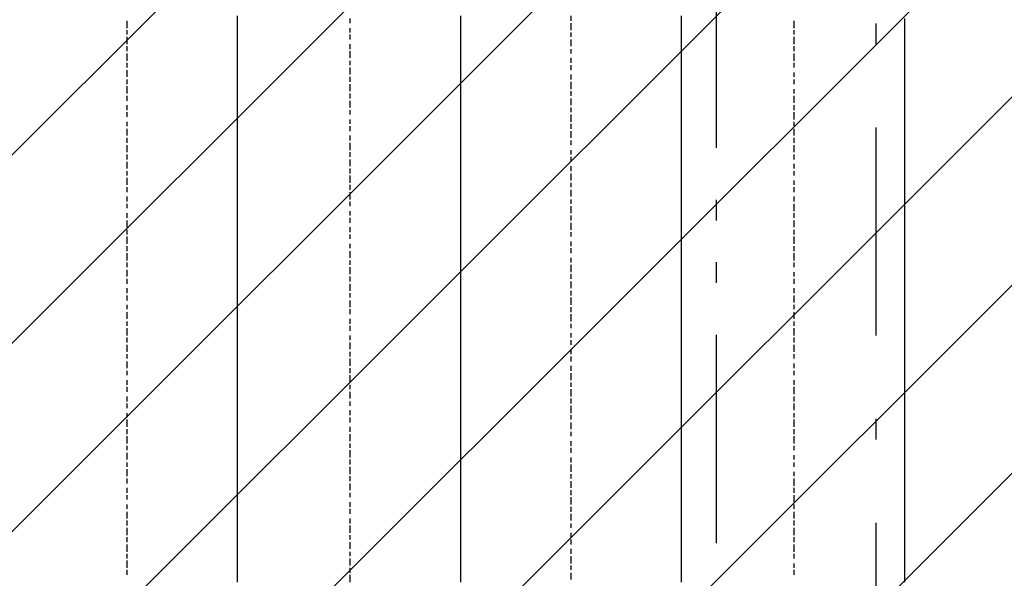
# Model space of a CAD drawing. Extents: x 997 to 109698, y 921 to 94021.
# Tile 558 of 656: x 20443 to 22217, y 52834 to 53841. Entities that reach past the tile are written whole.
import ezdxf

# ---------------------------------------------------------------- set-up
doc = ezdxf.new("R2010")
doc.units = 0
doc.header["$MEASUREMENT"] = 0
for name, color, linetype in [('12', 7, 'CONTINUOUS'), ('28', 7, 'CONTINUOUS'), ('40', 7, 'CONTINUOUS')]:
    doc.layers.add(name, color=color, linetype=linetype)

msp = doc.modelspace()

# ---------------------------------------------------------------- linework, layer by layer
at = {"layer": '12', "color": 5}
for p, q in [((20834.630503, 53847.563401), (20834.630503, 53834.563401)), ((21236.630503, 53847.563401), (21236.630503, 53834.563401)), ((21634.630503, 53847.563401), (21634.630503, 53834.563401)), ((22036.630503, 53842.563401), (22036.630503, 53834.563401)), ((20834.630503, 53834.563401), (20834.630503, 53825.563401)), ((20834.630503, 53825.563401), (20834.630503, 53817.563401)), ((21236.630503, 53834.563401), (21236.630503, 53825.563401)), ((21236.630503, 53825.563401), (21236.630503, 53813.563401)), ((21634.630503, 53834.563401), (21634.630503, 53825.563401)), ((21634.630503, 53825.563401), (21634.630503, 53813.563401)), ((22036.630503, 53834.563401), (22036.630503, 53825.563401)), ((22036.630503, 53825.563401), (22036.630503, 53813.563401)), ((20834.630503, 53817.563401), (20834.630503, 53804.563401)), ((21236.630503, 53813.563401), (21236.630503, 53804.563401)), ((21634.630503, 53813.563401), (21634.630503, 53804.563401)), ((22036.630503, 53813.563401), (22036.630503, 53804.563401)), ((20834.630503, 53804.563401), (20834.630503, 53796.563401)), ((20834.630503, 53796.563401), (20834.630503, 53783.563401)), ((21236.630503, 53804.563401), (21236.630503, 53796.563401)), ((21236.630503, 53796.563401), (21236.630503, 53783.563401)), ((21634.630503, 53804.563401), (21634.630503, 53796.563401)), ((21634.630503, 53796.563401), (21634.630503, 53783.563401)), ((22036.630503, 53804.563401), (22036.630503, 53796.563401)), ((22036.630503, 53796.563401), (22036.630503, 53783.563401)), ((20834.630503, 53783.563401), (20834.630503, 53775.563401)), ((20834.630503, 53775.563401), (20834.630503, 53766.563401)), ((21236.630503, 53783.563401), (21236.630503, 53775.563401)), ((21236.630503, 53775.563401), (21236.630503, 53766.563401)), ((21634.630503, 53783.563401), (21634.630503, 53775.563401)), ((21634.630503, 53775.563401), (21634.630503, 53766.563401)), ((22036.630503, 53783.563401), (22036.630503, 53775.563401)), ((22036.630503, 53775.563401), (22036.630503, 53766.563401)), ((20834.630503, 53766.563401), (20834.630503, 53754.563401)), ((20834.630503, 53754.563401), (20834.630503, 53745.563401)), ((21236.630503, 53766.563401), (21236.630503, 53754.563401)), ((21236.630503, 53754.563401), (21236.630503, 53745.563401)), ((21634.630503, 53766.563401), (21634.630503, 53754.563401)), ((21634.630503, 53754.563401), (21634.630503, 53745.563401)), ((22036.630503, 53766.563401), (22036.630503, 53754.563401)), ((22036.630503, 53754.563401), (22036.630503, 53745.563401)), ((20834.630503, 53745.563401), (20834.630503, 53737.563401)), ((20834.630503, 53737.563401), (20834.630503, 53724.563401)), ((21236.630503, 53745.563401), (21236.630503, 53737.563401)), ((21236.630503, 53737.563401), (21236.630503, 53724.563401)), ((21634.630503, 53745.563401), (21634.630503, 53737.563401)), ((21634.630503, 53737.563401), (21634.630503, 53724.563401)), ((22036.630503, 53745.563401), (22036.630503, 53732.563401)), ((20834.630503, 53724.563401), (20834.630503, 53715.563401)), ((21236.630503, 53724.563401), (21236.630503, 53715.563401)), ((21634.630503, 53724.563401), (21634.630503, 53715.563401)), ((22036.630503, 53732.563401), (22036.630503, 53724.563401)), ((22036.630503, 53724.563401), (22036.630503, 53715.563401)), ((20834.630503, 53715.563401), (20834.630503, 53707.563401)), ((20834.630503, 53707.563401), (20834.630503, 53694.563401)), ((21236.630503, 53715.563401), (21236.630503, 53703.563401)), ((21236.630503, 53703.563401), (21236.630503, 53694.563401)), ((21634.630503, 53715.563401), (21634.630503, 53703.563401)), ((21634.630503, 53703.563401), (21634.630503, 53694.563401)), ((22036.630503, 53715.563401), (22036.630503, 53703.563401)), ((22036.630503, 53703.563401), (22036.630503, 53694.563401)), ((20834.630503, 53694.563401), (20834.630503, 53686.563401)), ((20834.630503, 53686.563401), (20834.630503, 53673.563401)), ((21236.630503, 53694.563401), (21236.630503, 53686.563401)), ((21236.630503, 53686.563401), (21236.630503, 53673.563401)), ((21634.630503, 53694.563401), (21634.630503, 53686.563401)), ((21634.630503, 53686.563401), (21634.630503, 53673.563401)), ((22036.630503, 53694.563401), (22036.630503, 53686.563401)), ((22036.630503, 53686.563401), (22036.630503, 53673.563401)), ((20834.630503, 53673.563401), (20834.630503, 53665.563401)), ((20834.630503, 53665.563401), (20834.630503, 53656.563401)), ((21236.630503, 53673.563401), (21236.630503, 53665.563401)), ((21236.630503, 53665.563401), (21236.630503, 53656.563401)), ((21634.630503, 53673.563401), (21634.630503, 53665.563401)), ((21634.630503, 53665.563401), (21634.630503, 53656.563401)), ((22036.630503, 53673.563401), (22036.630503, 53665.563401)), ((22036.630503, 53665.563401), (22036.630503, 53656.563401)), ((20834.630503, 53656.563401), (20834.630503, 53643.563401)), ((21236.630503, 53656.563401), (21236.630503, 53643.563401)), ((21634.630503, 53656.563401), (21634.630503, 53643.563401)), ((22036.630503, 53656.563401), (22036.630503, 53643.563401)), ((20834.630503, 53643.563401), (20834.630503, 53635.563401)), ((20834.630503, 53635.563401), (20834.630503, 53627.563401)), ((21236.630503, 53643.563401), (21236.630503, 53635.563401)), ((21236.630503, 53635.563401), (21236.630503, 53627.563401)), ((21634.630503, 53643.563401), (21634.630503, 53635.563401)), ((21634.630503, 53635.563401), (21634.630503, 53627.563401)), ((22036.630503, 53643.563401), (22036.630503, 53635.563401)), ((22036.630503, 53635.563401), (22036.630503, 53627.563401)), ((20834.630503, 53627.563401), (20834.630503, 53614.563401)), ((20834.630503, 53614.563401), (20834.630503, 53605.563401)), ((21236.630503, 53627.563401), (21236.630503, 53614.563401)), ((21236.630503, 53614.563401), (21236.630503, 53605.563401)), ((21634.630503, 53627.563401), (21634.630503, 53614.563401)), ((21634.630503, 53614.563401), (21634.630503, 53605.563401)), ((22036.630503, 53627.563401), (22036.630503, 53614.563401)), ((22036.630503, 53614.563401), (22036.630503, 53605.563401)), ((20834.630503, 53605.563401), (20834.630503, 53597.563401)), ((20834.630503, 53597.563401), (20834.630503, 53584.563401)), ((21236.630503, 53605.563401), (21236.630503, 53597.563401)), ((21236.630503, 53597.563401), (21236.630503, 53584.563401)), ((21634.630503, 53605.563401), (21634.630503, 53593.563401)), ((21634.630503, 53593.563401), (21634.630503, 53584.563401)), ((22036.630503, 53605.563401), (22036.630503, 53593.563401)), ((22036.630503, 53593.563401), (22036.630503, 53584.563401)), ((20834.630503, 53584.563401), (20834.630503, 53576.563401)), ((20834.630503, 53576.563401), (20834.630503, 53563.563401)), ((21236.630503, 53584.563401), (21236.630503, 53576.563401)), ((21236.630503, 53576.563401), (21236.630503, 53563.563401)), ((21634.630503, 53584.563401), (21634.630503, 53576.563401)), ((21634.630503, 53576.563401), (21634.630503, 53563.563401)), ((22036.630503, 53584.563401), (22036.630503, 53576.563401)), ((22036.630503, 53576.563401), (22036.630503, 53563.563401)), ((20834.630503, 53563.563401), (20834.630503, 53555.563401)), ((21236.630503, 53563.563401), (21236.630503, 53555.563401)), ((21634.630503, 53563.563401), (21634.630503, 53555.563401)), ((22036.630503, 53563.563401), (22036.630503, 53555.563401)), ((20834.630503, 53555.563401), (20834.630503, 53546.563401)), ((20834.630503, 53546.563401), (20834.630503, 53533.563401)), ((21236.630503, 53555.563401), (21236.630503, 53546.563401)), ((21236.630503, 53546.563401), (21236.630503, 53533.563401)), ((21634.630503, 53555.563401), (21634.630503, 53546.563401)), ((21634.630503, 53546.563401), (21634.630503, 53533.563401)), ((22036.630503, 53555.563401), (22036.630503, 53546.563401)), ((22036.630503, 53546.563401), (22036.630503, 53533.563401)), ((20834.630503, 53533.563401), (20834.630503, 53525.563401)), ((20834.630503, 53525.563401), (20834.630503, 53516.563401)), ((21236.630503, 53533.563401), (21236.630503, 53525.563401)), ((21236.630503, 53525.563401), (21236.630503, 53516.563401)), ((21634.630503, 53533.563401), (21634.630503, 53525.563401)), ((21634.630503, 53525.563401), (21634.630503, 53516.563401)), ((22036.630503, 53533.563401), (22036.630503, 53525.563401)), ((22036.630503, 53525.563401), (22036.630503, 53516.563401)), ((20834.630503, 53516.563401), (20834.630503, 53504.563401)), ((20834.630503, 53504.563401), (20834.630503, 53495.563401)), ((21236.630503, 53516.563401), (21236.630503, 53504.563401)), ((21236.630503, 53504.563401), (21236.630503, 53495.563401)), ((21634.630503, 53516.563401), (21634.630503, 53504.563401)), ((21634.630503, 53504.563401), (21634.630503, 53495.563401)), ((22036.630503, 53516.563401), (22036.630503, 53504.563401)), ((22036.630503, 53504.563401), (22036.630503, 53495.563401)), ((20834.630503, 53495.563401), (20834.630503, 53487.563401)), ((20834.630503, 53487.563401), (20834.630503, 53474.563401)), ((21236.630503, 53495.563401), (21236.630503, 53487.563401)), ((21236.630503, 53487.563401), (21236.630503, 53474.563401)), ((21634.630503, 53495.563401), (21634.630503, 53483.563401)), ((22036.630503, 53495.563401), (22036.630503, 53483.563401)), ((20834.630503, 53474.563401), (20834.630503, 53466.563401)), ((21236.630503, 53474.563401), (21236.630503, 53466.563401)), ((21634.630503, 53483.563401), (21634.630503, 53474.563401)), ((21634.630503, 53474.563401), (21634.630503, 53466.563401)), ((22036.630503, 53483.563401), (22036.630503, 53474.563401)), ((22036.630503, 53474.563401), (22036.630503, 53466.563401)), ((20834.630503, 53466.563401), (20834.630503, 53453.563401)), ((20834.630503, 53453.563401), (20834.630503, 53445.563401)), ((21236.630503, 53466.563401), (21236.630503, 53453.563401)), ((21236.630503, 53453.563401), (21236.630503, 53445.563401)), ((21634.630503, 53466.563401), (21634.630503, 53453.563401)), ((21634.630503, 53453.563401), (21634.630503, 53445.563401)), ((22036.630503, 53466.563401), (22036.630503, 53453.563401)), ((22036.630503, 53453.563401), (22036.630503, 53445.563401)), ((20834.630503, 53445.563401), (20834.630503, 53436.563401)), ((20834.630503, 53436.563401), (20834.630503, 53423.563401)), ((21236.630503, 53445.563401), (21236.630503, 53436.563401)), ((21236.630503, 53436.563401), (21236.630503, 53423.563401)), ((21634.630503, 53445.563401), (21634.630503, 53436.563401)), ((21634.630503, 53436.563401), (21634.630503, 53423.563401)), ((22036.630503, 53445.563401), (22036.630503, 53436.563401)), ((22036.630503, 53436.563401), (22036.630503, 53423.563401)), ((20834.630503, 53423.563401), (20834.630503, 53415.563401)), ((20834.630503, 53415.563401), (20834.630503, 53406.563401)), ((21236.630503, 53423.563401), (21236.630503, 53415.563401)), ((21236.630503, 53415.563401), (21236.630503, 53406.563401)), ((21634.630503, 53423.563401), (21634.630503, 53415.563401)), ((21634.630503, 53415.563401), (21634.630503, 53406.563401)), ((22036.630503, 53423.563401), (22036.630503, 53415.563401)), ((22036.630503, 53415.563401), (22036.630503, 53406.563401)), ((20834.630503, 53406.563401), (20834.630503, 53394.563401)), ((21236.630503, 53406.563401), (21236.630503, 53394.563401)), ((21634.630503, 53406.563401), (21634.630503, 53394.563401)), ((22036.630503, 53406.563401), (22036.630503, 53394.563401)), ((20834.630503, 53394.563401), (20834.630503, 53385.563401)), ((20834.630503, 53385.563401), (20834.630503, 53377.563401)), ((21236.630503, 53394.563401), (21236.630503, 53385.563401)), ((21236.630503, 53385.563401), (21236.630503, 53377.563401)), ((21634.630503, 53394.563401), (21634.630503, 53385.563401)), ((21634.630503, 53385.563401), (21634.630503, 53377.563401)), ((22036.630503, 53394.563401), (22036.630503, 53385.563401)), ((22036.630503, 53385.563401), (22036.630503, 53373.563401)), ((20834.630503, 53377.563401), (20834.630503, 53364.563401)), ((20834.630503, 53364.563401), (20834.630503, 53356.563401)), ((21236.630503, 53377.563401), (21236.630503, 53364.563401)), ((21236.630503, 53364.563401), (21236.630503, 53356.563401)), ((21634.630503, 53377.563401), (21634.630503, 53364.563401)), ((21634.630503, 53364.563401), (21634.630503, 53356.563401)), ((22036.630503, 53373.563401), (22036.630503, 53364.563401)), ((22036.630503, 53364.563401), (22036.630503, 53356.563401)), ((20834.630503, 53356.563401), (20834.630503, 53343.563401)), ((21236.630503, 53356.563401), (21236.630503, 53343.563401)), ((21634.630503, 53356.563401), (21634.630503, 53343.563401)), ((22036.630503, 53356.563401), (22036.630503, 53343.563401)), ((20834.630503, 53343.563401), (20834.630503, 53334.563401)), ((20834.630503, 53334.563401), (20834.630503, 53326.563401)), ((20834.630503, 53326.563401), (20834.630503, 53313.563401)), ((21236.630503, 53343.563401), (21236.630503, 53334.563401)), ((21236.630503, 53334.563401), (21236.630503, 53326.563401)), ((21236.630503, 53326.563401), (21236.630503, 53313.563401)), ((21634.630503, 53343.563401), (21634.630503, 53334.563401)), ((21634.630503, 53334.563401), (21634.630503, 53326.563401)), ((21634.630503, 53326.563401), (21634.630503, 53313.563401)), ((22036.630503, 53343.563401), (22036.630503, 53334.563401)), ((22036.630503, 53334.563401), (22036.630503, 53326.563401)), ((22036.630503, 53326.563401), (22036.630503, 53313.563401)), ((20834.630503, 53313.563401), (20834.630503, 53305.563401)), ((21236.630503, 53313.563401), (21236.630503, 53305.563401)), ((21634.630503, 53313.563401), (21634.630503, 53305.563401)), ((22036.630503, 53313.563401), (22036.630503, 53305.563401)), ((20834.630503, 53305.563401), (20834.630503, 53296.563401)), ((20834.630503, 53296.563401), (20834.630503, 53284.563401)), ((21236.630503, 53305.563401), (21236.630503, 53296.563401)), ((21236.630503, 53296.563401), (21236.630503, 53284.563401)), ((21634.630503, 53305.563401), (21634.630503, 53296.563401)), ((21634.630503, 53296.563401), (21634.630503, 53284.563401)), ((22036.630503, 53305.563401), (22036.630503, 53296.563401)), ((22036.630503, 53296.563401), (22036.630503, 53284.563401)), ((20834.630503, 53284.563401), (20834.630503, 53275.563401)), ((20834.630503, 53275.563401), (20834.630503, 53267.563401)), ((21236.630503, 53284.563401), (21236.630503, 53275.563401)), ((21236.630503, 53275.563401), (21236.630503, 53267.563401)), ((21634.630503, 53284.563401), (21634.630503, 53275.563401)), ((21634.630503, 53275.563401), (21634.630503, 53267.563401)), ((22036.630503, 53284.563401), (22036.630503, 53275.563401)), ((22036.630503, 53275.563401), (22036.630503, 53262.563401)), ((20834.630503, 53267.563401), (20834.630503, 53254.563401)), ((21236.630503, 53267.563401), (21236.630503, 53254.563401)), ((21634.630503, 53267.563401), (21634.630503, 53254.563401)), ((22036.630503, 53262.563401), (22036.630503, 53254.563401)), ((20834.630503, 53254.563401), (20834.630503, 53246.563401)), ((20834.630503, 53246.563401), (20834.630503, 53237.563401)), ((21236.630503, 53254.563401), (21236.630503, 53246.563401)), ((21236.630503, 53246.563401), (21236.630503, 53233.563401)), ((21634.630503, 53254.563401), (21634.630503, 53246.563401)), ((21634.630503, 53246.563401), (21634.630503, 53233.563401)), ((22036.630503, 53254.563401), (22036.630503, 53246.563401)), ((22036.630503, 53246.563401), (22036.630503, 53233.563401)), ((20834.630503, 53237.563401), (20834.630503, 53224.563401)), ((20834.630503, 53224.563401), (20834.630503, 53216.563401)), ((21236.630503, 53233.563401), (21236.630503, 53224.563401)), ((21236.630503, 53224.563401), (21236.630503, 53216.563401)), ((21634.630503, 53233.563401), (21634.630503, 53224.563401)), ((21634.630503, 53224.563401), (21634.630503, 53216.563401)), ((22036.630503, 53233.563401), (22036.630503, 53224.563401)), ((22036.630503, 53224.563401), (22036.630503, 53216.563401)), ((20834.630503, 53216.563401), (20834.630503, 53203.563401)), ((20834.630503, 53203.563401), (20834.630503, 53195.563401)), ((21236.630503, 53216.563401), (21236.630503, 53203.563401)), ((21236.630503, 53203.563401), (21236.630503, 53195.563401)), ((21634.630503, 53216.563401), (21634.630503, 53203.563401)), ((21634.630503, 53203.563401), (21634.630503, 53195.563401)), ((22036.630503, 53216.563401), (22036.630503, 53203.563401)), ((22036.630503, 53203.563401), (22036.630503, 53195.563401)), ((20834.630503, 53195.563401), (20834.630503, 53186.563401)), ((20834.630503, 53186.563401), (20834.630503, 53174.563401)), ((21236.630503, 53195.563401), (21236.630503, 53186.563401)), ((21236.630503, 53186.563401), (21236.630503, 53174.563401)), ((21634.630503, 53195.563401), (21634.630503, 53186.563401)), ((21634.630503, 53186.563401), (21634.630503, 53174.563401)), ((22036.630503, 53195.563401), (22036.630503, 53186.563401)), ((22036.630503, 53186.563401), (22036.630503, 53174.563401)), ((20834.630503, 53174.563401), (20834.630503, 53165.563401)), ((21236.630503, 53174.563401), (21236.630503, 53165.563401)), ((21634.630503, 53174.563401), (21634.630503, 53165.563401)), ((22036.630503, 53174.563401), (22036.630503, 53165.563401)), ((20834.630503, 53165.563401), (20834.630503, 53157.563401)), ((20834.630503, 53157.563401), (20834.630503, 53144.563401)), ((21236.630503, 53165.563401), (21236.630503, 53157.563401)), ((21236.630503, 53157.563401), (21236.630503, 53144.563401)), ((21634.630503, 53165.563401), (21634.630503, 53157.563401)), ((21634.630503, 53157.563401), (21634.630503, 53144.563401)), ((22036.630503, 53165.563401), (22036.630503, 53152.563401)), ((22036.630503, 53152.563401), (22036.630503, 53144.563401)), ((20834.630503, 53144.563401), (20834.630503, 53136.563401)), ((20834.630503, 53136.563401), (20834.630503, 53127.563401)), ((21236.630503, 53144.563401), (21236.630503, 53136.563401)), ((21236.630503, 53136.563401), (21236.630503, 53123.563401)), ((21634.630503, 53144.563401), (21634.630503, 53136.563401)), ((21634.630503, 53136.563401), (21634.630503, 53123.563401)), ((22036.630503, 53144.563401), (22036.630503, 53136.563401)), ((22036.630503, 53136.563401), (22036.630503, 53123.563401)), ((20834.630503, 53127.563401), (20834.630503, 53114.563401)), ((20834.630503, 53114.563401), (20834.630503, 53106.563401)), ((21236.630503, 53123.563401), (21236.630503, 53114.563401)), ((21236.630503, 53114.563401), (21236.630503, 53106.563401)), ((21634.630503, 53123.563401), (21634.630503, 53114.563401)), ((21634.630503, 53114.563401), (21634.630503, 53106.563401)), ((22036.630503, 53123.563401), (22036.630503, 53114.563401)), ((22036.630503, 53114.563401), (22036.630503, 53106.563401)), ((20834.630503, 53106.563401), (20834.630503, 53093.563401)), ((21236.630503, 53106.563401), (21236.630503, 53093.563401)), ((21634.630503, 53106.563401), (21634.630503, 53093.563401)), ((22036.630503, 53106.563401), (22036.630503, 53093.563401)), ((20834.630503, 53093.563401), (20834.630503, 53085.563401)), ((20834.630503, 53085.563401), (20834.630503, 53076.563401)), ((21236.630503, 53093.563401), (21236.630503, 53085.563401)), ((21236.630503, 53085.563401), (21236.630503, 53076.563401)), ((21634.630503, 53093.563401), (21634.630503, 53085.563401)), ((21634.630503, 53085.563401), (21634.630503, 53076.563401)), ((22036.630503, 53093.563401), (22036.630503, 53085.563401)), ((22036.630503, 53085.563401), (22036.630503, 53076.563401)), ((20834.630503, 53076.563401), (20834.630503, 53064.563401)), ((20834.630503, 53064.563401), (20834.630503, 53055.563401)), ((21236.630503, 53076.563401), (21236.630503, 53064.563401)), ((21236.630503, 53064.563401), (21236.630503, 53055.563401)), ((21634.630503, 53076.563401), (21634.630503, 53064.563401)), ((21634.630503, 53064.563401), (21634.630503, 53055.563401)), ((22036.630503, 53076.563401), (22036.630503, 53064.563401)), ((22036.630503, 53064.563401), (22036.630503, 53055.563401)), ((20834.630503, 53055.563401), (20834.630503, 53047.563401)), ((20834.630503, 53047.563401), (20834.630503, 53034.563401)), ((21236.630503, 53055.563401), (21236.630503, 53047.563401)), ((21236.630503, 53047.563401), (21236.630503, 53034.563401)), ((21634.630503, 53055.563401), (21634.630503, 53047.563401)), ((21634.630503, 53047.563401), (21634.630503, 53034.563401)), ((22036.630503, 53055.563401), (22036.630503, 53047.563401)), ((22036.630503, 53047.563401), (22036.630503, 53034.563401)), ((20834.630503, 53034.563401), (20834.630503, 53025.563401)), ((20834.630503, 53025.563401), (20834.630503, 53017.563401)), ((21236.630503, 53034.563401), (21236.630503, 53025.563401)), ((21236.630503, 53025.563401), (21236.630503, 53017.563401)), ((21634.630503, 53034.563401), (21634.630503, 53025.563401)), ((21634.630503, 53025.563401), (21634.630503, 53013.563401)), ((22036.630503, 53034.563401), (22036.630503, 53025.563401)), ((22036.630503, 53025.563401), (22036.630503, 53013.563401)), ((20834.630503, 53017.563401), (20834.630503, 53004.563401)), ((21236.630503, 53017.563401), (21236.630503, 53004.563401)), ((21634.630503, 53013.563401), (21634.630503, 53004.563401)), ((22036.630503, 53013.563401), (22036.630503, 53004.563401)), ((20834.630503, 53004.563401), (20834.630503, 52996.563401)), ((20834.630503, 52996.563401), (20834.630503, 52983.563401)), ((21236.630503, 53004.563401), (21236.630503, 52996.563401)), ((21236.630503, 52996.563401), (21236.630503, 52983.563401)), ((21634.630503, 53004.563401), (21634.630503, 52996.563401)), ((21634.630503, 52996.563401), (21634.630503, 52983.563401)), ((22036.630503, 53004.563401), (22036.630503, 52996.563401)), ((22036.630503, 52996.563401), (22036.630503, 52983.563401)), ((20834.630503, 52983.563401), (20834.630503, 52975.563401)), ((20834.630503, 52975.563401), (20834.630503, 52966.563401)), ((21236.630503, 52983.563401), (21236.630503, 52975.563401)), ((21236.630503, 52975.563401), (21236.630503, 52966.563401)), ((21634.630503, 52983.563401), (21634.630503, 52975.563401)), ((21634.630503, 52975.563401), (21634.630503, 52966.563401)), ((22036.630503, 52983.563401), (22036.630503, 52975.563401)), ((22036.630503, 52975.563401), (22036.630503, 52966.563401)), ((20834.630503, 52966.563401), (20834.630503, 52953.563401)), ((21236.630503, 52966.563401), (21236.630503, 52953.563401)), ((21634.630503, 52966.563401), (21634.630503, 52953.563401)), ((22036.630503, 52966.563401), (22036.630503, 52953.563401)), ((20834.630503, 52953.563401), (20834.630503, 52945.563401)), ((20834.630503, 52945.563401), (20834.630503, 52937.563401)), ((20834.630503, 52937.563401), (20834.630503, 52924.563401)), ((21236.630503, 52953.563401), (21236.630503, 52945.563401)), ((21236.630503, 52945.563401), (21236.630503, 52937.563401)), ((21236.630503, 52937.563401), (21236.630503, 52924.563401)), ((21634.630503, 52953.563401), (21634.630503, 52945.563401)), ((21634.630503, 52945.563401), (21634.630503, 52937.563401)), ((21634.630503, 52937.563401), (21634.630503, 52924.563401)), ((22036.630503, 52953.563401), (22036.630503, 52945.563401)), ((22036.630503, 52945.563401), (22036.630503, 52937.563401)), ((22036.630503, 52937.563401), (22036.630503, 52924.563401)), ((20834.630503, 52924.563401), (20834.630503, 52915.563401)), ((21236.630503, 52924.563401), (21236.630503, 52915.563401)), ((21634.630503, 52924.563401), (21634.630503, 52915.563401)), ((22036.630503, 52924.563401), (22036.630503, 52915.563401)), ((20834.630503, 52915.563401), (20834.630503, 52907.563401)), ((20834.630503, 52907.563401), (20834.630503, 52894.563401)), ((21236.630503, 52915.563401), (21236.630503, 52907.563401)), ((21236.630503, 52907.563401), (21236.630503, 52894.563401)), ((21634.630503, 52915.563401), (21634.630503, 52903.563401)), ((21634.630503, 52903.563401), (21634.630503, 52894.563401)), ((22036.630503, 52915.563401), (22036.630503, 52903.563401)), ((22036.630503, 52903.563401), (22036.630503, 52894.563401)), ((20834.630503, 52894.563401), (20834.630503, 52886.563401)), ((20834.630503, 52886.563401), (20834.630503, 52873.563401)), ((21236.630503, 52894.563401), (21236.630503, 52886.563401)), ((21236.630503, 52886.563401), (21236.630503, 52873.563401)), ((21634.630503, 52894.563401), (21634.630503, 52886.563401)), ((21634.630503, 52886.563401), (21634.630503, 52873.563401)), ((22036.630503, 52894.563401), (22036.630503, 52886.563401)), ((22036.630503, 52886.563401), (22036.630503, 52873.563401)), ((20834.630503, 52873.563401), (20834.630503, 52865.563401)), ((20834.630503, 52865.563401), (20834.630503, 52856.563401)), ((21236.630503, 52873.563401), (21236.630503, 52865.563401)), ((21236.630503, 52865.563401), (21236.630503, 52856.563401)), ((21634.630503, 52873.563401), (21634.630503, 52865.563401)), ((21634.630503, 52865.563401), (21634.630503, 52856.563401)), ((22036.630503, 52873.563401), (22036.630503, 52865.563401)), ((22036.630503, 52865.563401), (22036.630503, 52856.563401)), ((20834.630503, 52856.563401), (20834.630503, 52843.563401)), ((21236.630503, 52856.563401), (21236.630503, 52843.563401)), ((21634.630503, 52856.563401), (21634.630503, 52843.563401)), ((22036.630503, 52856.563401), (22036.630503, 52843.563401)), ((20834.630503, 52843.563401), (20834.630503, 52835.563401)), ((20834.630503, 52835.563401), (20834.630503, 52826.563401)), ((21236.630503, 52843.563401), (21236.630503, 52835.563401)), ((21236.630503, 52835.563401), (21236.630503, 52826.563401)), ((21634.630503, 52843.563401), (21634.630503, 52835.563401)), ((21634.630503, 52835.563401), (21634.630503, 52826.563401)), ((22036.630503, 52843.563401), (22036.630503, 52835.563401)), ((22036.630503, 52835.563401), (22036.630503, 52826.563401))]:
    msp.add_line(p, q, dxfattribs=at)
at = {"layer": '12', "color": 1}
for p, q in [((21037.630503, 53842.563401), (21037.630503, 53834.563401)), ((21435.630503, 53847.563401), (21435.630503, 53838.563401)), ((20635.630503, 53838.563401), (20635.630503, 53825.563401)), ((21037.630503, 53825.563401), (21037.630503, 53817.563401)), ((21435.630503, 53834.563401), (21435.630503, 53821.563401)), ((21837.630503, 53838.563401), (21837.630503, 53825.563401)), ((20635.630503, 53821.563401), (20635.630503, 53813.563401)), ((20635.630503, 53809.563401), (20635.630503, 53796.563401)), ((21037.630503, 53813.563401), (21037.630503, 53804.563401)), ((21435.630503, 53817.563401), (21435.630503, 53809.563401)), ((21837.630503, 53821.563401), (21837.630503, 53813.563401)), ((21837.630503, 53809.563401), (21837.630503, 53796.563401)), ((20635.630503, 53792.563401), (20635.630503, 53783.563401)), ((21037.630503, 53796.563401), (21037.630503, 53787.563401)), ((21435.630503, 53804.563401), (21435.630503, 53792.563401)), ((21837.630503, 53792.563401), (21837.630503, 53783.563401)), ((20635.630503, 53779.563401), (20635.630503, 53766.563401)), ((21037.630503, 53783.563401), (21037.630503, 53771.563401)), ((21435.630503, 53787.563401), (21435.630503, 53779.563401)), ((21435.630503, 53771.563401), (21435.630503, 53762.563401)), ((21837.630503, 53779.563401), (21837.630503, 53766.563401)), ((20635.630503, 53762.563401), (20635.630503, 53754.563401)), ((21037.630503, 53766.563401), (21037.630503, 53758.563401)), ((21037.630503, 53754.563401), (21037.630503, 53741.563401)), ((21435.630503, 53758.563401), (21435.630503, 53749.563401)), ((21837.630503, 53762.563401), (21837.630503, 53754.563401)), ((20635.630503, 53749.563401), (20635.630503, 53737.563401)), ((21037.630503, 53737.563401), (21037.630503, 53728.563401)), ((21435.630503, 53741.563401), (21435.630503, 53732.563401)), ((21837.630503, 53745.563401), (21837.630503, 53737.563401)), ((20635.630503, 53732.563401), (20635.630503, 53724.563401)), ((20635.630503, 53720.563401), (20635.630503, 53707.563401)), ((21037.630503, 53724.563401), (21037.630503, 53711.563401)), ((21435.630503, 53728.563401), (21435.630503, 53715.563401)), ((21837.630503, 53732.563401), (21837.630503, 53724.563401)), ((20635.630503, 53703.563401), (20635.630503, 53694.563401)), ((21037.630503, 53707.563401), (21037.630503, 53698.563401)), ((21435.630503, 53711.563401), (21435.630503, 53703.563401)), ((21837.630503, 53715.563401), (21837.630503, 53707.563401)), ((21837.630503, 53703.563401), (21837.630503, 53690.563401)), ((20635.630503, 53686.563401), (20635.630503, 53677.563401)), ((21037.630503, 53694.563401), (21037.630503, 53682.563401)), ((21435.630503, 53698.563401), (21435.630503, 53686.563401)), ((21435.630503, 53682.563401), (21435.630503, 53673.563401)), ((21837.630503, 53686.563401), (21837.630503, 53677.563401)), ((20635.630503, 53673.563401), (20635.630503, 53665.563401)), ((21037.630503, 53677.563401), (21037.630503, 53669.563401)), ((21435.630503, 53669.563401), (21435.630503, 53656.563401)), ((21837.630503, 53673.563401), (21837.630503, 53660.563401)), ((20635.630503, 53656.563401), (20635.630503, 53648.563401)), ((21037.630503, 53660.563401), (21037.630503, 53652.563401)), ((21037.630503, 53648.563401), (21037.630503, 53639.563401)), ((21435.630503, 53652.563401), (21435.630503, 53643.563401)), ((21837.630503, 53656.563401), (21837.630503, 53648.563401)), ((20635.630503, 53643.563401), (20635.630503, 53631.563401)), ((21037.630503, 53631.563401), (21037.630503, 53622.563401)), ((21435.630503, 53639.563401), (21435.630503, 53627.563401)), ((21837.630503, 53643.563401), (21837.630503, 53631.563401)), ((20635.630503, 53627.563401), (20635.630503, 53618.563401)), ((20635.630503, 53614.563401), (20635.630503, 53601.563401)), ((21037.630503, 53618.563401), (21037.630503, 53605.563401)), ((21435.630503, 53622.563401), (21435.630503, 53614.563401)), ((21837.630503, 53627.563401), (21837.630503, 53618.563401)), ((21837.630503, 53614.563401), (21837.630503, 53601.563401)), ((20635.630503, 53597.563401), (20635.630503, 53588.563401)), ((21037.630503, 53601.563401), (21037.630503, 53593.563401)), ((21435.630503, 53605.563401), (21435.630503, 53597.563401)), ((21435.630503, 53593.563401), (21435.630503, 53584.563401)), ((21837.630503, 53597.563401), (21837.630503, 53588.563401)), ((20635.630503, 53584.563401), (20635.630503, 53572.563401)), ((21037.630503, 53588.563401), (21037.630503, 53576.563401)), ((21435.630503, 53576.563401), (21435.630503, 53567.563401)), ((21837.630503, 53580.563401), (21837.630503, 53572.563401)), ((20635.630503, 53567.563401), (20635.630503, 53559.563401)), ((21037.630503, 53572.563401), (21037.630503, 53563.563401)), ((21037.630503, 53559.563401), (21037.630503, 53546.563401)), ((21435.630503, 53563.563401), (21435.630503, 53550.563401)), ((21837.630503, 53567.563401), (21837.630503, 53559.563401)), ((20635.630503, 53555.563401), (20635.630503, 53542.563401)), ((21037.630503, 53542.563401), (21037.630503, 53533.563401)), ((21435.630503, 53546.563401), (21435.630503, 53538.563401)), ((21837.630503, 53550.563401), (21837.630503, 53542.563401)), ((20635.630503, 53538.563401), (20635.630503, 53529.563401)), ((21037.630503, 53529.563401), (21037.630503, 53516.563401)), ((21435.630503, 53533.563401), (21435.630503, 53521.563401)), ((21837.630503, 53538.563401), (21837.630503, 53529.563401)), ((20635.630503, 53521.563401), (20635.630503, 53512.563401)), ((20635.630503, 53508.563401), (20635.630503, 53500.563401)), ((21037.630503, 53512.563401), (21037.630503, 53504.563401)), ((21435.630503, 53516.563401), (21435.630503, 53508.563401)), ((21435.630503, 53504.563401), (21435.630503, 53491.563401)), ((21837.630503, 53521.563401), (21837.630503, 53512.563401)), ((21837.630503, 53508.563401), (21837.630503, 53495.563401)), ((20635.630503, 53491.563401), (20635.630503, 53483.563401)), ((21037.630503, 53495.563401), (21037.630503, 53487.563401)), ((21435.630503, 53487.563401), (21435.630503, 53478.563401)), ((21837.630503, 53491.563401), (21837.630503, 53483.563401)), ((20635.630503, 53478.563401), (20635.630503, 53466.563401)), ((21037.630503, 53483.563401), (21037.630503, 53474.563401)), ((21435.630503, 53474.563401), (21435.630503, 53461.563401)), ((21837.630503, 53478.563401), (21837.630503, 53466.563401)), ((20635.630503, 53461.563401), (20635.630503, 53453.563401)), ((21037.630503, 53466.563401), (21037.630503, 53457.563401)), ((21037.630503, 53453.563401), (21037.630503, 53445.563401)), ((21435.630503, 53457.563401), (21435.630503, 53449.563401)), ((21837.630503, 53461.563401), (21837.630503, 53453.563401)), ((20635.630503, 53449.563401), (20635.630503, 53436.563401)), ((21037.630503, 53436.563401), (21037.630503, 53428.563401)), ((21435.630503, 53440.563401), (21435.630503, 53432.563401)), ((21837.630503, 53449.563401), (21837.630503, 53436.563401)), ((20635.630503, 53432.563401), (20635.630503, 53423.563401)), ((20635.630503, 53419.563401), (20635.630503, 53406.563401)), ((21037.630503, 53423.563401), (21037.630503, 53411.563401)), ((21435.630503, 53428.563401), (21435.630503, 53419.563401)), ((21837.630503, 53432.563401), (21837.630503, 53423.563401)), ((21837.630503, 53419.563401), (21837.630503, 53406.563401)), ((20635.630503, 53402.563401), (20635.630503, 53394.563401)), ((21037.630503, 53406.563401), (21037.630503, 53398.563401)), ((21435.630503, 53411.563401), (21435.630503, 53402.563401)), ((21435.630503, 53398.563401), (21435.630503, 53385.563401)), ((21837.630503, 53402.563401), (21837.630503, 53394.563401)), ((20635.630503, 53389.563401), (20635.630503, 53377.563401)), ((21037.630503, 53394.563401), (21037.630503, 53381.563401)), ((21435.630503, 53381.563401), (21435.630503, 53373.563401)), ((21837.630503, 53385.563401), (21837.630503, 53377.563401)), ((20635.630503, 53373.563401), (20635.630503, 53364.563401)), ((21037.630503, 53377.563401), (21037.630503, 53368.563401)), ((21037.630503, 53364.563401), (21037.630503, 53351.563401)), ((21435.630503, 53368.563401), (21435.630503, 53356.563401)), ((21837.630503, 53373.563401), (21837.630503, 53364.563401)), ((20635.630503, 53356.563401), (20635.630503, 53347.563401)), ((21037.630503, 53347.563401), (21037.630503, 53339.563401)), ((21435.630503, 53351.563401), (21435.630503, 53343.563401)), ((21837.630503, 53356.563401), (21837.630503, 53347.563401)), ((20635.630503, 53343.563401), (20635.630503, 53334.563401)), ((20635.630503, 53326.563401), (20635.630503, 53318.563401)), ((21037.630503, 53334.563401), (21037.630503, 53322.563401)), ((21435.630503, 53339.563401), (21435.630503, 53326.563401)), ((21837.630503, 53343.563401), (21837.630503, 53330.563401)), ((21837.630503, 53326.563401), (21837.630503, 53318.563401)), ((20635.630503, 53313.563401), (20635.630503, 53301.563401)), ((21037.630503, 53318.563401), (21037.630503, 53309.563401)), ((21435.630503, 53322.563401), (21435.630503, 53313.563401)), ((21435.630503, 53309.563401), (21435.630503, 53296.563401)), ((21837.630503, 53313.563401), (21837.630503, 53301.563401)), ((20635.630503, 53296.563401), (20635.630503, 53288.563401)), ((21037.630503, 53301.563401), (21037.630503, 53292.563401)), ((21435.630503, 53292.563401), (21435.630503, 53284.563401)), ((21837.630503, 53296.563401), (21837.630503, 53288.563401)), ((20635.630503, 53284.563401), (20635.630503, 53271.563401)), ((21037.630503, 53288.563401), (21037.630503, 53279.563401)), ((21435.630503, 53275.563401), (21435.630503, 53267.563401)), ((21837.630503, 53284.563401), (21837.630503, 53271.563401)), ((20635.630503, 53267.563401), (20635.630503, 53258.563401)), ((21037.630503, 53271.563401), (21037.630503, 53262.563401)), ((21037.630503, 53258.563401), (21037.630503, 53246.563401)), ((21435.630503, 53262.563401), (21435.630503, 53254.563401)), ((21837.630503, 53267.563401), (21837.630503, 53258.563401)), ((20635.630503, 53254.563401), (20635.630503, 53241.563401)), ((21037.630503, 53241.563401), (21037.630503, 53233.563401)), ((21435.630503, 53246.563401), (21435.630503, 53237.563401)), ((21837.630503, 53254.563401), (21837.630503, 53241.563401)), ((20635.630503, 53237.563401), (20635.630503, 53229.563401)), ((20635.630503, 53224.563401), (20635.630503, 53212.563401)), ((21037.630503, 53229.563401), (21037.630503, 53216.563401)), ((21435.630503, 53233.563401), (21435.630503, 53224.563401)), ((21837.630503, 53237.563401), (21837.630503, 53229.563401)), ((21837.630503, 53220.563401), (21837.630503, 53212.563401)), ((20635.630503, 53207.563401), (20635.630503, 53199.563401)), ((21037.630503, 53212.563401), (21037.630503, 53203.563401)), ((21435.630503, 53216.563401), (21435.630503, 53207.563401)), ((21435.630503, 53203.563401), (21435.630503, 53190.563401)), ((21837.630503, 53207.563401), (21837.630503, 53199.563401)), ((20635.630503, 53190.563401), (20635.630503, 53182.563401)), ((21037.630503, 53199.563401), (21037.630503, 53186.563401)), ((21435.630503, 53186.563401), (21435.630503, 53178.563401)), ((21837.630503, 53190.563401), (21837.630503, 53182.563401)), ((20635.630503, 53178.563401), (20635.630503, 53169.563401)), ((21037.630503, 53182.563401), (21037.630503, 53174.563401)), ((21037.630503, 53169.563401), (21037.630503, 53157.563401)), ((21435.630503, 53174.563401), (21435.630503, 53161.563401)), ((21837.630503, 53178.563401), (21837.630503, 53165.563401)), ((20635.630503, 53161.563401), (20635.630503, 53152.563401)), ((21037.630503, 53152.563401), (21037.630503, 53144.563401)), ((21435.630503, 53157.563401), (21435.630503, 53148.563401)), ((21837.630503, 53161.563401), (21837.630503, 53152.563401)), ((20635.630503, 53148.563401), (20635.630503, 53140.563401)), ((20635.630503, 53131.563401), (20635.630503, 53123.563401)), ((21037.630503, 53136.563401), (21037.630503, 53127.563401)), ((21435.630503, 53144.563401), (21435.630503, 53131.563401)), ((21837.630503, 53148.563401), (21837.630503, 53136.563401)), ((21837.630503, 53131.563401), (21837.630503, 53123.563401)), ((20635.630503, 53119.563401), (20635.630503, 53106.563401)), ((21037.630503, 53123.563401), (21037.630503, 53114.563401)), ((21435.630503, 53127.563401), (21435.630503, 53119.563401)), ((21435.630503, 53114.563401), (21435.630503, 53102.563401)), ((21837.630503, 53119.563401), (21837.630503, 53106.563401)), ((20635.630503, 53102.563401), (20635.630503, 53093.563401)), ((21037.630503, 53106.563401), (21037.630503, 53097.563401)), ((21435.630503, 53097.563401), (21435.630503, 53089.563401)), ((21837.630503, 53102.563401), (21837.630503, 53093.563401)), ((20635.630503, 53089.563401), (20635.630503, 53076.563401)), ((21037.630503, 53093.563401), (21037.630503, 53080.563401)), ((21435.630503, 53080.563401), (21435.630503, 53072.563401)), ((21837.630503, 53089.563401), (21837.630503, 53076.563401)), ((20635.630503, 53072.563401), (20635.630503, 53064.563401)), ((21037.630503, 53076.563401), (21037.630503, 53068.563401)), ((21037.630503, 53064.563401), (21037.630503, 53051.563401)), ((21435.630503, 53068.563401), (21435.630503, 53059.563401)), ((21837.630503, 53072.563401), (21837.630503, 53064.563401)), ((20635.630503, 53059.563401), (20635.630503, 53047.563401)), ((21037.630503, 53047.563401), (21037.630503, 53038.563401)), ((21435.630503, 53051.563401), (21435.630503, 53042.563401)), ((21837.630503, 53055.563401), (21837.630503, 53047.563401)), ((20635.630503, 53042.563401), (20635.630503, 53034.563401)), ((20635.630503, 53030.563401), (20635.630503, 53017.563401)), ((21037.630503, 53034.563401), (21037.630503, 53021.563401)), ((21435.630503, 53038.563401), (21435.630503, 53025.563401)), ((21837.630503, 53042.563401), (21837.630503, 53034.563401)), ((21837.630503, 53025.563401), (21837.630503, 53017.563401)), ((20635.630503, 53013.563401), (20635.630503, 53004.563401)), ((21037.630503, 53017.563401), (21037.630503, 53008.563401)), ((21435.630503, 53021.563401), (21435.630503, 53013.563401)), ((21435.630503, 53008.563401), (21435.630503, 52996.563401)), ((21837.630503, 53013.563401), (21837.630503, 53000.563401)), ((20635.630503, 52996.563401), (20635.630503, 52987.563401)), ((21037.630503, 53004.563401), (21037.630503, 52992.563401)), ((21435.630503, 52992.563401), (21435.630503, 52983.563401)), ((21837.630503, 52996.563401), (21837.630503, 52987.563401)), ((20635.630503, 52983.563401), (20635.630503, 52975.563401)), ((21037.630503, 52987.563401), (21037.630503, 52979.563401)), ((21435.630503, 52979.563401), (21435.630503, 52966.563401)), ((21837.630503, 52983.563401), (21837.630503, 52970.563401)), ((20635.630503, 52966.563401), (20635.630503, 52958.563401)), ((21037.630503, 52970.563401), (21037.630503, 52962.563401)), ((21037.630503, 52958.563401), (21037.630503, 52949.563401)), ((21435.630503, 52962.563401), (21435.630503, 52953.563401)), ((21837.630503, 52966.563401), (21837.630503, 52958.563401)), ((20635.630503, 52953.563401), (20635.630503, 52941.563401)), ((20635.630503, 52937.563401), (20635.630503, 52928.563401)), ((21037.630503, 52941.563401), (21037.630503, 52932.563401)), ((21435.630503, 52949.563401), (21435.630503, 52937.563401)), ((21837.630503, 52953.563401), (21837.630503, 52941.563401)), ((21837.630503, 52937.563401), (21837.630503, 52928.563401)), ((20635.630503, 52924.563401), (20635.630503, 52911.563401)), ((21037.630503, 52928.563401), (21037.630503, 52915.563401)), ((21435.630503, 52932.563401), (21435.630503, 52924.563401)), ((21837.630503, 52924.563401), (21837.630503, 52911.563401)), ((20635.630503, 52907.563401), (20635.630503, 52898.563401)), ((21037.630503, 52911.563401), (21037.630503, 52903.563401)), ((21435.630503, 52915.563401), (21435.630503, 52907.563401)), ((21435.630503, 52903.563401), (21435.630503, 52894.563401)), ((21837.630503, 52907.563401), (21837.630503, 52898.563401)), ((20635.630503, 52894.563401), (20635.630503, 52881.563401)), ((21037.630503, 52898.563401), (21037.630503, 52886.563401)), ((21435.630503, 52886.563401), (21435.630503, 52877.563401)), ((21837.630503, 52894.563401), (21837.630503, 52881.563401)), ((20635.630503, 52877.563401), (20635.630503, 52869.563401)), ((20635.630503, 52865.563401), (20635.630503, 52852.563401)), ((21037.630503, 52881.563401), (21037.630503, 52873.563401)), ((21037.630503, 52869.563401), (21037.630503, 52856.563401)), ((21435.630503, 52873.563401), (21435.630503, 52860.563401)), ((21837.630503, 52877.563401), (21837.630503, 52869.563401)), ((20635.630503, 52848.563401), (20635.630503, 52839.563401)), ((21037.630503, 52852.563401), (21037.630503, 52843.563401)), ((21435.630503, 52856.563401), (21435.630503, 52848.563401)), ((21837.630503, 52860.563401), (21837.630503, 52852.563401)), ((21837.630503, 52848.563401), (21837.630503, 52839.563401)), ((21037.630503, 52839.563401), (21037.630503, 52826.563401)), ((21435.630503, 52843.563401), (21435.630503, 52831.563401))]:
    msp.add_line(p, q, dxfattribs=at)
at = {"layer": '28', "color": 2}
for p, q in [((11952.393236, 45120.658275), (25517.690198, 58685.955237)), ((12291.80449, 45120.658275), (25857.101453, 58685.955237)), ((12631.215745, 45120.658275), (26196.512708, 58685.955237)), ((12970.627, 45120.658275), (26535.923963, 58685.955237)), ((13310.038255, 45120.658275), (26875.335218, 58685.955237)), ((13472.636205, 44943.844969), (27214.746473, 58685.955237)), ((13472.636205, 44604.433715), (27554.157728, 58685.955237)), ((13472.636205, 44265.02246), (27893.568983, 58685.955237))]:
    msp.add_line(p, q, dxfattribs=at)
at = {"layer": '28', "color": 4, "linetype": 'Continuous'}
for p, q in [((21985.630503, 53796.063401), (21985.630503, 53833.563401)), ((21985.630503, 53083.563401), (21985.630503, 53121.063401))]:
    msp.add_line(p, q, dxfattribs=at)
at = {"layer": '28', "color": 4}
for p, q in [((21985.630503, 53271.063401), (21985.630503, 53646.063401)), ((21985.630503, 52558.563401), (21985.630503, 52933.563401))]:
    msp.add_line(p, q, dxfattribs=at)
at = {"layer": '40', "color": 8, "linetype": 'Continuous'}
for p, q in [((21697.636205, 53984.704238), (21697.636205, 53609.704238)), ((21697.636205, 53515.954238), (21697.636205, 53478.454238)), ((21697.636205, 53403.454238), (21697.636205, 53365.954238)), ((21697.636205, 53272.204238), (21697.636205, 52897.204238))]:
    msp.add_line(p, q, dxfattribs=at)

doc.saveas('drawing.dxf')
